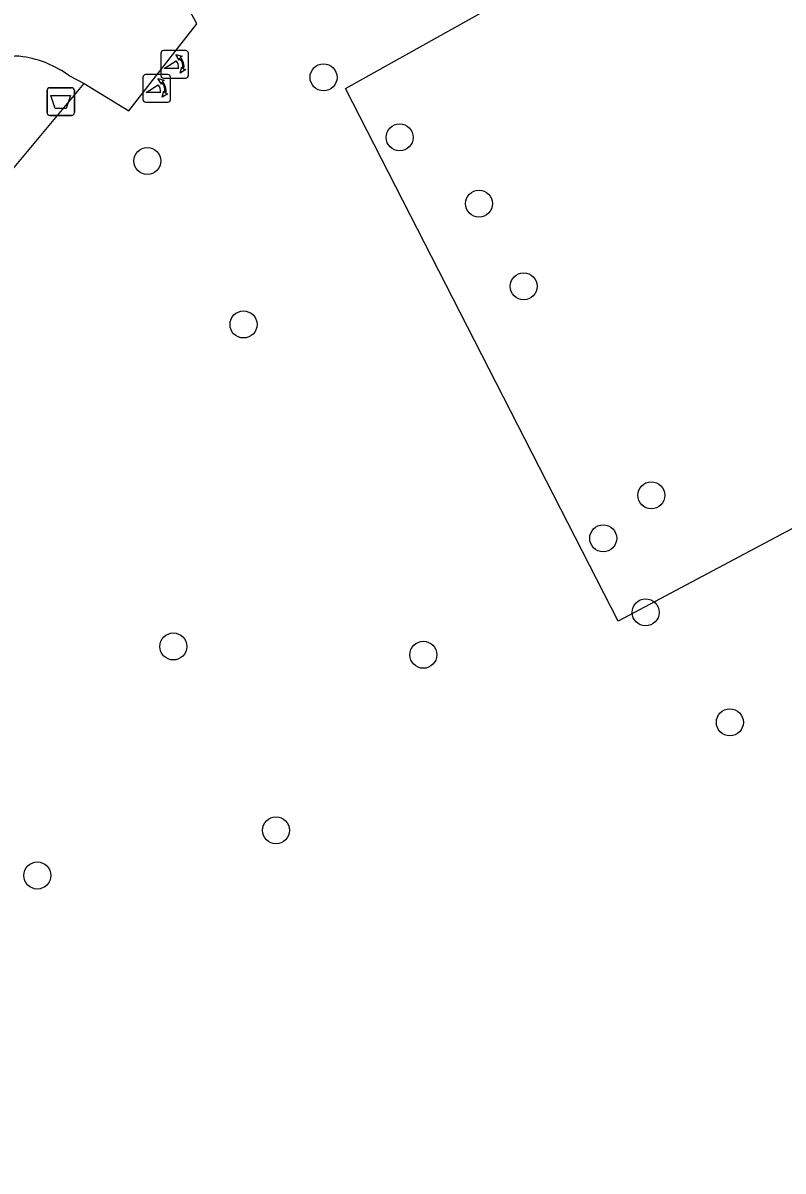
# Model space of a CAD drawing. Extents: x 162074 to 163034, y 381824 to 382557.
# Drawn here: x 162494.4 to 162521.93, y 381973.59 to 382015.16 of the extents above; entities that cross this region are included whole.
import ezdxf

# ---------------------------------------------------------------- set-up
doc = ezdxf.new("R2010")
doc.units = 0
for name, color, linetype in [('IMGEO_Afvalbak', 7, 'Continuous'), ('IMGEO_Boom', 7, 'Continuous'), ('IMGEO_Pand_vergunning_verleend', 7, 'Continuous'), ('IMGEO_Poller', 7, 'Continuous'), ('IMGEO_Rijbaan_lokaal_open', 7, 'Continuous'), ('IMGEO_Voetpad_open', 7, 'Continuous')]:
    doc.layers.add(name, color=color, linetype=linetype)

msp = doc.modelspace()

# ---------------------------------------------------------------- linework, layer by layer
at = {"layer": 'IMGEO_Afvalbak'}
for p, q in [((162495.27, 382011.91), (162495.27, 382012.71)), ((162495.27, 382012.71), (162495.27, 382011.91)), ((162495.37, 382012.81), (162496.16, 382012.81)), ((162496.16, 382012.81), (162495.37, 382012.81)), ((162496.26, 382012.71), (162496.26, 382011.91)), ((162496.26, 382011.91), (162496.26, 382012.71)), ((162496.16, 382011.81), (162495.37, 382011.81)), ((162495.37, 382011.81), (162496.16, 382011.81))]:
    msp.add_line(p, q, dxfattribs=at)
msp.add_lwpolyline([(162495.413, 382012.524), (162496.117, 382012.524), (162495.968, 382012.054), (162495.562, 382012.054), (162495.413, 382012.524)], dxfattribs=at)
for centre, start, end in [((162495.37, 382012.71), 90, 180), ((162495.37, 382012.71), 90, 180), ((162496.16, 382012.71), 0, 90), ((162496.16, 382012.71), 360, 90), ((162495.37, 382011.91), 180, 270), ((162495.37, 382011.91), 180, 270), ((162496.16, 382011.91), 270, 0), ((162496.16, 382011.91), 270, 0)]:
    msp.add_arc(centre, 0.1, start, end, dxfattribs=at)
at = {"layer": 'IMGEO_Boom'}
for centre in [(162505.284, 382013.187), (162508.04, 382011.012), (162498.901, 382010.159), (162510.913, 382008.614), (162512.531, 382005.62), (162502.386, 382004.239), (162517.152, 381998.055), (162515.412, 381996.498), (162516.947, 381993.813), (162499.843, 381992.58), (162508.897, 381992.279), (162519.999, 381989.831), (162503.564, 381985.921), (162494.917, 381984.287)]:
    msp.add_circle(centre, 0.489, dxfattribs=at)
at = {"layer": 'IMGEO_Pand_vergunning_verleend'}
msp.add_lwpolyline([(162506.081, 382012.787), (162537.921, 382030.563), (162540.97, 382025.099), (162552.035, 382031.277), (162550.142, 382034.668), (162552.563, 382036.019), (162551.527, 382037.874), (162556.827, 382040.832), (162559.133, 382036.702), (162567.615, 382040.58), (162572.407, 382031.568), (162571.087, 382030.866), (162573.731, 382025.895), (162561.053, 382019.153), (162561.748, 382017.847), (162515.96, 381993.499), (162506.081, 382012.787)], dxfattribs=at)
at = {"layer": 'IMGEO_Poller'}
for p, q in [((162499.394, 382014.061), (162499.394, 382013.254)), ((162499.394, 382014.061), (162499.394, 382013.254)), ((162500.296, 382014.156), (162499.488, 382014.156)), ((162500.296, 382014.156), (162499.488, 382014.156)), ((162500.39, 382013.254), (162500.39, 382014.061)), ((162500.39, 382013.254), (162500.39, 382014.061)), ((162498.744, 382013.19), (162498.744, 382012.383)), ((162498.744, 382013.19), (162498.744, 382012.383)), ((162499.646, 382013.285), (162498.838, 382013.285)), ((162499.646, 382013.285), (162498.838, 382013.285)), ((162499.488, 382013.159), (162500.296, 382013.159)), ((162499.488, 382013.159), (162500.296, 382013.159)), ((162499.74, 382012.383), (162499.74, 382013.19)), ((162499.74, 382012.383), (162499.74, 382013.19)), ((162498.838, 382012.288), (162499.646, 382012.288)), ((162498.838, 382012.288), (162499.646, 382012.288))]:
    msp.add_line(p, q, dxfattribs=at)
for points in [[(162500.073, 382013.885), (162500.061, 382013.812), (162499.936, 382014.017)], [(162499.936, 382014.017), (162500.167, 382013.951), (162500.096, 382013.919)], [(162500.029, 382013.512), (162499.516, 382013.512), (162499.946, 382013.787)], [(162500.089, 382013.34), (162500.155, 382013.571), (162500.185, 382013.503)], [(162499.423, 382013.014), (162499.411, 382012.941), (162499.286, 382013.146)], [(162499.286, 382013.146), (162499.517, 382013.08), (162499.446, 382013.048)], [(162500.221, 382013.476), (162500.293, 382013.465), (162500.089, 382013.34)], [(162499.379, 382012.641), (162498.866, 382012.641), (162499.296, 382012.916)], [(162499.439, 382012.469), (162499.505, 382012.7), (162499.535, 382012.632)], [(162499.571, 382012.605), (162499.643, 382012.594), (162499.439, 382012.469)]]:
    msp.add_lwpolyline(points, dxfattribs=at)
for centre, radius, start, end in [((162499.488, 382014.061), 0.0946, 90, 180), ((162499.488, 382014.061), 0.0946, 90, 180), ((162500.296, 382014.061), 0.0946, 0, 90), ((162500.296, 382014.061), 0.0946, 0, 90), ((162499.701, 382013.562), 0.332, 351.3247, 42.4854), ((162499.715, 382013.572), 0.476, 351.7527, 41.1691), ((162499.715, 382013.572), 0.516, 349.3569, 42.2912), ((162498.838, 382013.19), 0.0946, 90, 180), ((162498.838, 382013.19), 0.0946, 90, 180), ((162499.488, 382013.254), 0.0946, 180, 270), ((162499.488, 382013.254), 0.0946, 180, 270), ((162499.646, 382013.19), 0.0946, 0, 90), ((162499.646, 382013.19), 0.0946, 0, 90), ((162500.296, 382013.254), 0.0946, 270, 0), ((162500.296, 382013.254), 0.0946, 270, 0), ((162499.051, 382012.691), 0.332, 351.3247, 42.4854), ((162499.065, 382012.701), 0.476, 351.7527, 41.1691), ((162499.065, 382012.701), 0.516, 349.3569, 42.2912), ((162498.838, 382012.383), 0.0946, 180, 270), ((162498.838, 382012.383), 0.0946, 180, 270), ((162499.646, 382012.383), 0.0946, 270, 0), ((162499.646, 382012.383), 0.0946, 270, 0)]:
    msp.add_arc(centre, radius, start, end, dxfattribs=at)
at = {"layer": 'IMGEO_Rijbaan_lokaal_open'}
for points in [[(162496.617, 382012.958), (162498.228, 382011.978), (162500, 382014.237), (162500.694, 382015.122), (162500.583, 382015.328), (162500, 382016.409), (162496.476, 382022.946)], [(162496.079, 382013.239), (162496.617, 382012.958)]]:
    msp.add_lwpolyline(points, dxfattribs=at)
for centre, radius, start, end in [((162494.127, 382012.544), 1.413, 78.9609, 125.8758), ((162493.86, 382010.237), 3.733, 53.5324, 81.7176)]:
    msp.add_arc(centre, radius, start, end, dxfattribs=at)
at = {"layer": 'IMGEO_Voetpad_open'}
msp.add_lwpolyline([(162463.245, 381972.97), (162479.39, 381992.322), (162485.8, 382000), (162496.617, 382012.958)], dxfattribs=at)

doc.saveas('drawing.dxf')
